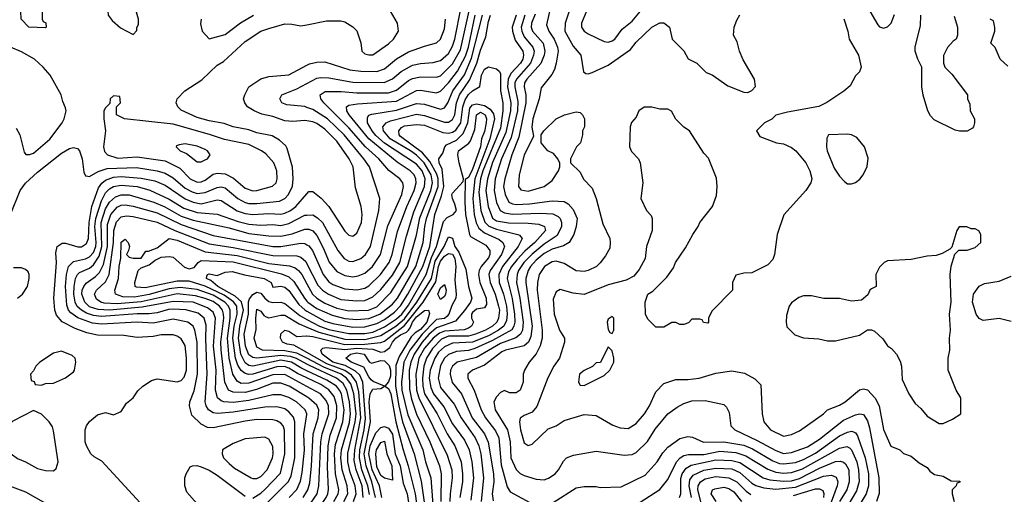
# Model space of a CAD drawing. Header units: inches. Extents: x 1793389 to 1900389, y 320802 to 470796.
# Tile 427 of 656: x 1848561 to 1853496, y 444147 to 446528. Entities that reach past the tile are written whole.
import ezdxf

# ---------------------------------------------------------------- set-up
doc = ezdxf.new("R2010")
doc.units = ezdxf.units.IN
doc.header["$MEASUREMENT"] = 0
doc.layers.add('B8444', color=7, linetype='Continuous')
doc.layers.add('B8454', color=7, linetype='Continuous')

msp = doc.modelspace()

# ---------------------------------------------------------------- linework, layer by layer
at = {"layer": 'B8444', "color": 2}
for points, elevation in [([(1849065.4, 446734.6), (1849050, 446728), (1849042, 446718), (1849018, 446670), (1849018, 446650), (1849001, 446590), (1849004.7, 446550), (1849023.5, 446523.5), (1849066.4, 446486.4), (1849130, 446454), (1849147.3, 446472.7), (1849147.3, 446487.3), (1849155.3, 446504.7), (1849155.3, 446530), (1849143.1, 446576.9), (1849140.4, 446640.4), (1849118, 446698), (1849100.4, 446720.4), (1849086, 446730)], 418), ([(1848690, 446486), (1848606, 446490), (1848568, 446530), (1848566, 446570), (1848570, 446594), (1848590, 446594), (1848610, 446612), (1848652, 446610), (1848674, 446590), (1848674, 446530), (1848678, 446518), (1848691.6, 446511.6), (1848694, 446490)], 414), ([(1849030, 446146), (1849014, 446130), (1849012.7, 446107.3), (1848990, 446086), (1848982, 446070), (1848982, 446030), (1848991.3, 445970), (1848980.7, 445890), (1848986, 445866), (1849001, 445850), (1849053.3, 445833.3), (1849150, 445840.3), (1849290, 445819.5), (1849363.4, 445783.4), (1849415.5, 445730), (1849450, 445712.2), (1849470, 445714), (1849490, 445723.1), (1849530, 445752.4), (1849550, 445757.6), (1849590, 445754.4), (1849632.7, 445732.7), (1849690, 445682.4), (1849730, 445668.7), (1849750, 445670.4), (1849827.6, 445692.4), (1849846, 445710), (1849851.5, 445728.5), (1849849.6, 445770), (1849834, 445810), (1849794.8, 445854.8), (1849772.7, 445870), (1849710, 445900.7), (1849586.7, 445926.7), (1849512.2, 445952.2), (1849330, 446003), (1849086, 446030), (1849046, 446050), (1849046, 446090), (1849066, 446110), (1849062, 446142)], 418), ([(1849390, 445904), (1849359.6, 445900.4), (1849346, 445894), (1849344.7, 445890), (1849364.7, 445870), (1849395.9, 445855.9), (1849450, 445814.8), (1849470, 445814.8), (1849490, 445824), (1849502, 445830), (1849515.3, 445850), (1849502, 445870), (1849490, 445876), (1849450, 445892.3)], 422), ([(1848770, 444864), (1848730, 444855.3), (1848662, 444810), (1848642, 444790), (1848630, 444766), (1848614, 444750), (1848618, 444718), (1848632.7, 444712.7), (1848638, 444698), (1848670, 444694), (1848690, 444702), (1848730, 444704.7), (1848790, 444731.3), (1848830, 444762), (1848835.3, 444770), (1848842, 444810), (1848838, 444830), (1848823.1, 444843.1)], 414), ([(1848630, 444568), (1848526.4, 444513.6), (1848485.4, 444474.6), (1848472, 444450), (1848472, 444410), (1848482, 444390), (1848518, 444350), (1848550, 444326.8), (1848590.5, 444310.5), (1848650, 444276), (1848690, 444266), (1848730, 444264.7), (1848743.1, 444276.9), (1848754, 444310), (1848730, 444466), (1848724.7, 444484.7), (1848708.7, 444510), (1848670, 444548)], 414), ([(1849790, 444432.7), (1849690, 444425.2), (1849630, 444401.2), (1849578, 444370), (1849576, 444350), (1849582.8, 444330), (1849610, 444300.7), (1849638, 444278), (1849721, 444230), (1849730, 444225.5), (1849750, 444226), (1849770, 444235.5), (1849800.7, 444270), (1849827, 444330), (1849831.5, 444350), (1849830, 444386), (1849810, 444424)], 410)]:
    msp.add_lwpolyline(points, close=True, dxfattribs=dict(at, elevation=elevation))
for points, elevation in [([(1849470.8, 446530), (1849467.1, 446507.1), (1849476, 446470), (1849510, 446431.3), (1849590, 446453.4), (1849668, 446512), (1849733.2, 446550)], 418), ([(1848514, 445550), (1848563.7, 445670), (1848590, 445706.8), (1848650, 445763), (1848770, 445858), (1848810, 445880.7), (1848830, 445886.8), (1848850, 445881), (1848861, 445870), (1848873.4, 445830), (1848882.5, 445762.5), (1848890, 445744.7), (1848902, 445742), (1848910, 445741), (1848953.9, 445766.1), (1848999.5, 445780.5), (1849145.4, 445785.4), (1849250, 445768.9), (1849290, 445758), (1849330, 445733.7), (1849390, 445683.1), (1849424.3, 445664.3), (1849450, 445656.5), (1849490, 445660.3), (1849550, 445685.7), (1849570, 445688.7), (1849590, 445683.7), (1849653.4, 445630), (1849690, 445610.3), (1849710, 445606), (1849750, 445606), (1849862.3, 445617.7), (1849889.7, 445630.3), (1849907.3, 445650), (1849927.9, 445692.1), (1849931.6, 445730), (1849927.5, 445787.5), (1849901.5, 445881.5), (1849894.5, 445894.5), (1849863.3, 445923.3), (1849825.4, 445945.4), (1849750, 445960.7), (1849710, 445975.6), (1849630, 445989.6), (1849586.2, 446006.2), (1849510, 446019.6), (1849450, 446037), (1849370, 446073.2), (1849353.2, 446090), (1849345.2, 446110), (1849349.5, 446130.5), (1849389, 446170), (1849473.4, 446226.6), (1849550, 446298.8), (1849581.5, 446318.5), (1849690, 446417.3), (1849770, 446470.6), (1849810, 446484), (1849890, 446506), (1849925.4, 446505.4), (1849970, 446496), (1850000, 446502.1)], 414), ([(1848543.4, 445983.4), (1848560.7, 445950), (1848583.5, 445863.5), (1848591.3, 445851.3), (1848610, 445851), (1848630, 445858.8), (1848711.4, 445928.6), (1848774, 446010), (1848784, 446030), (1848794, 446070), (1848790, 446086), (1848776.5, 446116.5), (1848769, 446150), (1848713.2, 446250), (1848679, 446290), (1848635.3, 446330), (1848570, 446366.6), (1848514, 446390)], 418), ([(1850000, 446019.9), (1849990, 446021.6), (1849930, 446016.9), (1849890, 446019.6), (1849830, 446041.6), (1849773.8, 446053.8), (1849735.3, 446070), (1849702, 446090), (1849688.7, 446110), (1849682, 446130), (1849688.7, 446150), (1849709.4, 446190.6), (1849770, 446231), (1849810, 446242.8), (1849910, 446250.8), (1850000, 446299.3)], 410), ([(1850000, 446087.9), (1849990, 446091.6), (1849900.1, 446100.1), (1849875.3, 446110), (1849864, 446130), (1849875.3, 446150), (1849950, 446180.5), (1850000, 446207.2)], 406), ([(1849164.9, 444104.9), (1848972.9, 444312.9), (1848934.6, 444334.6), (1848918, 444350), (1848895.3, 444390), (1848889, 444410), (1848889, 444470), (1848895.3, 444490), (1848910, 444512), (1848950, 444544.7), (1848990, 444558), (1849030, 444544.7), (1849070, 444562), (1849096.4, 444603.6), (1849129.1, 444630.9), (1849153.6, 444666.4), (1849178, 444690), (1849222, 444718), (1849250, 444726), (1849350, 444710.7), (1849370, 444717.3), (1849385.4, 444734.6), (1849396.9, 444770), (1849397.4, 444830), (1849390, 444894), (1849370, 444926), (1849350, 444940.9), (1849330, 444946.6), (1849270, 444947), (1849230, 444938.4), (1849150, 444932.7), (1849083.2, 444943.2), (1848950, 444945.6), (1848897.4, 444957.4), (1848838, 444978), (1848772.8, 445012.8), (1848744.7, 445044.7), (1848736.2, 445070), (1848731.6, 445130), (1848745.6, 445310), (1848742.5, 445357.5), (1848749.2, 445390), (1848772.9, 445407.1), (1848790, 445407.3), (1848851.5, 445388.5), (1848870, 445388.4), (1848895.5, 445404.5), (1848905.4, 445430), (1848908.7, 445510), (1848922.4, 445590), (1848955.8, 445684.2), (1848972.3, 445707.7), (1848990, 445723.1), (1849030, 445738), (1849070, 445740.7), (1849170, 445732.6), (1849238.4, 445718.4), (1849290, 445698), (1849389.4, 445629.4), (1849430, 445612.7), (1849470, 445604), (1849550, 445623.1), (1849570, 445620.4), (1849650, 445569), (1849690, 445555.2), (1849730, 445550.3), (1849810, 445555.6), (1849870, 445551.8), (1849890, 445557), (1849918, 445570), (1849945.1, 445590), (1850000, 445654.3)], 410), ([(1849730, 444128.2), (1849770, 444152.4), (1849789.8, 444170.2), (1849867.4, 444252.6), (1849889.8, 444350), (1849888, 444468), (1849880.7, 444490), (1849870, 444503.7), (1849850, 444516.2), (1849830, 444519.6), (1849750, 444521.3), (1849690, 444514), (1849530, 444479.6), (1849502.7, 444482.7), (1849470, 444498), (1849424.2, 444544.2), (1849411.8, 444590), (1849414, 444610), (1849434.8, 444665.2), (1849452.1, 444750), (1849449.7, 444910), (1849438.7, 444970), (1849429.4, 444990), (1849404, 445010), (1849330, 445025.1), (1849230, 445005.7), (1849150, 445010.9), (1848970, 445000.9), (1848926.1, 445006.1), (1848852.3, 445032.3), (1848816.3, 445056.3), (1848805.4, 445070), (1848796.4, 445096.4), (1848790.9, 445190), (1848795.6, 445250), (1848805.1, 445290), (1848830, 445314), (1848890, 445327.4), (1848910, 445337.4), (1848930, 445359.5), (1848941.6, 445390), (1848943.4, 445410), (1848937.7, 445490), (1848942, 445530), (1848970, 445619.3), (1848990, 445659.5), (1849010, 445679.5), (1849030, 445690.2), (1849070, 445696.9), (1849150, 445690.2), (1849212.2, 445672.2), (1849310, 445627.6), (1849382.8, 445582.8), (1849450, 445560.2), (1849550, 445552.2), (1849655.8, 445515.8), (1849710, 445502.7), (1849770, 445496.9), (1849830, 445500.3), (1849870, 445495.6), (1849910, 445504.6), (1849990, 445546.7), (1850000, 445547.1)], 406), ([(1849787.6, 444090), (1849908.7, 444211.3), (1849920.9, 444239.1), (1849939.2, 444330), (1849939.7, 444510), (1849933.1, 444533.1), (1849910, 444560.7), (1849890, 444575.1), (1849850, 444585.4), (1849790, 444584), (1849630, 444559.1), (1849551.5, 444551.5), (1849530, 444555.6), (1849507.3, 444570), (1849495.1, 444590), (1849489.7, 444610), (1849501, 444750), (1849492.9, 444927.1), (1849494.5, 444994.5), (1849486, 445030), (1849456, 445056), (1849392.6, 445072.6), (1849330, 445075.1), (1849306.8, 445073.2), (1849250, 445056.4), (1849210, 445051.9), (1849150, 445052.3), (1848970, 445038.5), (1848930, 445043.5), (1848895.7, 445055.7), (1848869.9, 445069.9), (1848849.1, 445089.1), (1848838.7, 445110), (1848831.7, 445150), (1848832.9, 445190), (1848841, 445230), (1848849.8, 445250.2), (1848860.9, 445259.1), (1848910, 445281.1), (1848930, 445298), (1848959.3, 445340.7), (1848972.6, 445390), (1848968.4, 445510), (1848990, 445578.4), (1849010, 445612.2), (1849040.3, 445639.7), (1849070, 445649), (1849110, 445649), (1849232.7, 445612.7), (1849288.5, 445588.5), (1849370, 445542.8), (1849430, 445521.3), (1849610, 445483.2), (1849710, 445454.9), (1849810, 445443.1), (1849870, 445442.3), (1849926.4, 445453.6), (1849990, 445477), (1850000, 445477.3)], 402), ([(1850000, 444551.2), (1849990.9, 444570.9), (1849947.3, 444610), (1849910, 444632.6), (1849870, 444646.3), (1849830, 444646.3), (1849710, 444618.2), (1849630, 444607.4), (1849584, 444610), (1849570, 444615.1), (1849551.8, 444630), (1849542.3, 444670), (1849544.8, 444770), (1849531.7, 444890), (1849542.3, 445030), (1849530, 445060.7), (1849502.3, 445082.3), (1849430, 445109.8), (1849330, 445114.2), (1849174.9, 445085.1), (1849010, 445070.6), (1848953.8, 445073.8), (1848910, 445087.7), (1848887.1, 445110), (1848872.3, 445150), (1848874, 445170), (1848881.3, 445190), (1848894.1, 445205.9), (1848940, 445240), (1848959.8, 445260.2), (1848980, 445300), (1849000.2, 445390), (1849000.4, 445499.6), (1849017.6, 445550), (1849050, 445587.4), (1849070, 445596.9), (1849090, 445599), (1849130, 445592.9), (1849250, 445558.5), (1849370, 445500.2), (1849530, 445445.5), (1849830, 445390.2), (1849870, 445390.3), (1849970, 445407), (1849990, 445404.4), (1850000, 445398.7)], 398), ([(1850000, 444635.8), (1849912, 444690), (1849870, 444704.8), (1849830, 444704.4), (1849746.9, 444673.1), (1849690, 444657.2), (1849630, 444659.7), (1849607, 444670), (1849588.8, 444708.8), (1849570.7, 444870.7), (1849568.9, 444910), (1849584.4, 445030), (1849582.5, 445050), (1849576.8, 445070), (1849562.3, 445090), (1849530, 445113.3), (1849490, 445129.8), (1849442.4, 445142.4), (1849350, 445151.6), (1849170, 445112.6), (1849050, 445102.4), (1848984.8, 445104.8), (1848966.6, 445110), (1848945.5, 445125.5), (1848935.6, 445150), (1848945.1, 445170), (1848990, 445212.4), (1849009.8, 445250.2), (1849030.7, 445410), (1849031.9, 445470), (1849045.8, 445514.2), (1849070, 445538.7), (1849095.6, 445544.4), (1849130, 445540.9), (1849250, 445511.3), (1849338, 445470), (1849510, 445403.2), (1849630, 445384.7), (1849830, 445343.9), (1849950, 445343.7), (1849970, 445336.4), (1849994.2, 445314.2), (1850000, 445303)], 394), ([(1850000, 444687.1), (1849890, 444747.4), (1849830, 444745.8), (1849710, 444703.5), (1849670, 444703.1), (1849650, 444713.6), (1849628.9, 444748.9), (1849609.8, 444830), (1849601.6, 444930), (1849615.8, 445030), (1849615.5, 445070), (1849607.6, 445090), (1849588.6, 445110), (1849530, 445146), (1849450, 445173.8), (1849364.4, 445184.4), (1849310, 445177.3), (1849210, 445148.5), (1849136, 445136), (1849078.2, 445138.2), (1849041.2, 445150), (1849037, 445170), (1849055.8, 445230), (1849058.9, 445290), (1849068.1, 445331.9), (1849070, 445411.3), (1849090, 445427.3), (1849104.9, 445410), (1849110.8, 445390), (1849106.8, 445370), (1849096, 445350), (1849110, 445336), (1849130, 445330.7), (1849170, 445331.3), (1849193.2, 445366.8), (1849206.8, 445366.8), (1849250, 445383.7), (1849310, 445430.3), (1849350, 445422.3), (1849490, 445363.2), (1849650, 445345.2), (1849810, 445305.2), (1849912.4, 445292.4), (1849942, 445282), (1849957.6, 445270), (1849974.3, 445250), (1850000, 445202.9)], 390), ([(1850000, 444730.5), (1849953, 444753), (1849910, 444780.3), (1849887.3, 444787.3), (1849850, 444786.3), (1849730, 444748.8), (1849710, 444747.6), (1849690, 444752.3), (1849670, 444768), (1849654.1, 444794.1), (1849641.8, 444830), (1849628.5, 444930), (1849636.1, 444990), (1849650.6, 445050), (1849648.9, 445090), (1849631.8, 445111.8), (1849585, 445145), (1849491, 445191), (1849410, 445216.1), (1849350, 445216.2), (1849190, 445181.7), (1849145.8, 445185.8), (1849139, 445190), (1849137.2, 445210), (1849154, 445270), (1849170, 445282), (1849210, 445298), (1849239, 445321), (1849270, 445335.6), (1849310, 445340.2), (1849330, 445336.5), (1849386.4, 445286.4), (1849410, 445278.5), (1849435, 445285), (1849454.5, 445310), (1849470, 445320.3), (1849630, 445313), (1849872.8, 445252.8), (1849910, 445237.4), (1849934.6, 445214.6), (1849987.6, 445130), (1850000, 445116)], 386), ([(1848550, 445131.3), (1848575.3, 445150), (1848599, 445190), (1848608.7, 445230), (1848608.7, 445250), (1848603.1, 445263.1), (1848590, 445275.3), (1848570, 445282), (1848530, 445282)], 414), ([(1850000, 444766.7), (1849970, 444780.7), (1849922.4, 444810), (1849870, 444819.2), (1849730, 444789.8), (1849710, 444792.3), (1849690, 444806.9), (1849669.3, 444849.3), (1849657, 444930), (1849663.7, 444990), (1849681.9, 445070), (1849671.8, 445111.8), (1849640.8, 445140.8), (1849553, 445190), (1849518.8, 445218.8), (1849497.2, 445230), (1849499, 445241), (1849502, 445250), (1849510, 445253), (1849550, 445244.4), (1849590, 445261.3), (1849624.9, 445264.9), (1849688, 445248), (1849786.8, 445230), (1849820.7, 445210), (1849830, 445186), (1849869.5, 445190.5), (1849890, 445186.4), (1849910, 445168.4), (1849959.3, 445099.3), (1849990, 445071.4), (1850000, 445065.8)], 382), ([(1850000, 444799.9), (1849948.3, 444828.3), (1849918.2, 444838.2), (1849870, 444843.6), (1849750, 444828.9), (1849730, 444833.1), (1849710, 444846.9), (1849692.5, 444890), (1849686.1, 444950), (1849707.1, 445050), (1849708.1, 445111.9), (1849712.7, 445127.3), (1849730, 445148.4), (1849750, 445160.7), (1849770, 445156.3), (1849790.2, 445130.2), (1849810, 445114), (1849830, 445108.4), (1849870, 445110.4), (1849890, 445103.1), (1849964, 445044), (1850000, 445024.4)], 378), ([(1850000, 444829.2), (1849950, 444855.4), (1849890, 444866.4), (1849778, 444870), (1849750, 444885.2), (1849735.3, 444930), (1849746.6, 444973.4), (1849744, 445030), (1849750, 445076), (1849770, 445066), (1849784.4, 445044.4), (1849796.7, 445036.7), (1849810, 445032.7), (1849870, 445045.7), (1849890, 445044.9), (1849962, 445002), (1850000, 444985.9)], 374), ([(1850000, 444857.7), (1849934.6, 444894.6), (1849900.6, 444900.6), (1849878, 444910), (1849867.3, 444930), (1849870, 444951.3), (1849890, 444970.6), (1849910, 444965.5), (1849950, 444938.4), (1849998.3, 444941.7), (1850000, 444941.5)], 370), ([(1849911.8, 444130), (1849950, 444170.6), (1849967.6, 444212.4), (1849976.2, 444256.2), (1849987.5, 444367.5), (1849985.3, 444450), (1850000, 444546.4)], 398), ([(1849450, 444099), (1849398, 444158), (1849389, 444190), (1849388.7, 444230), (1849395.3, 444250), (1849415.3, 444284.7), (1849426, 444290), (1849449.2, 444290.8), (1849470, 444284), (1849510, 444267.3), (1849550, 444243), (1849690, 444137.3)], 406), ([(1848470, 444204.7), (1848590, 444158.8), (1848690, 444102.8)], 410), ([(1849982, 444130), (1850000, 444160.3)], 394)]:
    msp.add_lwpolyline(points, dxfattribs=dict(at, elevation=elevation))
at = {"layer": 'B8454', "color": 2}
for points, elevation in [([(1850000, 445477.3), (1850010, 445477.6), (1850030, 445468.2), (1850050, 445445.5), (1850082.4, 445382.4), (1850111.4, 445311.4), (1850150, 445264.4), (1850190, 445244.9), (1850230, 445237), (1850258, 445242), (1850290, 445256.4), (1850329.8, 445290.2), (1850369.7, 445350), (1850406.3, 445493.7), (1850476.9, 445650), (1850484.2, 445690), (1850480.7, 445710), (1850466.6, 445730), (1850410.9, 445770.9), (1850360.5, 445830), (1850294, 445890), (1850210, 445985.4), (1850084.5, 446110), (1850069.4, 446130), (1850066, 446150), (1850092.1, 446167.9), (1850172.7, 446167.3), (1850250, 446160.9), (1850410, 446160.9), (1850450, 446173.4), (1850510, 446222), (1850530, 446231.8), (1850570, 446240.3), (1850650, 446238.4), (1850670, 446246.4), (1850730, 446305.3), (1850770, 446375.5), (1850829.7, 446649.7)], 402), ([(1850000, 446207.2), (1850050, 446234), (1850070, 446237.6), (1850110, 446235.3), (1850230, 446214.3), (1850387.1, 446212.9), (1850429.8, 446230.2), (1850472.1, 446267.9), (1850530, 446299.5), (1850570, 446308.5), (1850632.8, 446312.8), (1850670, 446323.1), (1850710, 446358), (1850730, 446394), (1850741.7, 446430), (1850773.3, 446590)], 406), ([(1850000, 446502.1), (1850098, 446522), (1850170, 446521), (1850190, 446516), (1850230.9, 446490.9), (1850250.9, 446470.9), (1850270.9, 446410.9), (1850276, 446370), (1850290, 446356), (1850310, 446351), (1850330, 446351), (1850410, 446406.8), (1850434, 446430), (1850459, 446470), (1850454, 446510), (1850419, 446570)], 414), ([(1851221.6, 446590), (1851202, 446502), (1851212.7, 446470), (1851240.3, 446430), (1851256.5, 446390), (1851259.5, 446370), (1851250.5, 446309.5), (1851242, 446278), (1851228.2, 446251.8), (1851174.4, 446185.6), (1851163.8, 446130), (1851133.4, 446030), (1851128.5, 445988.5), (1851136.9, 445943.1), (1851090, 445848), (1851063.8, 445750), (1851060.7, 445690), (1851073.4, 445673.4), (1851110, 445668.2), (1851190, 445690.7), (1851230, 445721), (1851262, 445770), (1851268.7, 445790), (1851268.4, 445808.4), (1851258, 445830), (1851236.5, 445856.5), (1851208.7, 445870), (1851175.3, 445910), (1851175.3, 445950), (1851188.7, 445970), (1851250, 446030.8), (1851291.1, 446051.1), (1851350, 446064.7), (1851370, 446062), (1851382, 446050), (1851392, 446030), (1851392, 445990), (1851382, 445970), (1851382, 445950), (1851371.3, 445910), (1851352, 445890), (1851322, 445830), (1851322, 445810), (1851370, 445762), (1851387.5, 445727.5), (1851430, 445682), (1851450.5, 445630.5), (1851483.8, 445503.8), (1851518.8, 445430), (1851521, 445410), (1851518, 445382), (1851496.8, 445343.2), (1851470, 445308.7), (1851451.3, 445290), (1851410.4, 445269.6), (1851390, 445263.7), (1851350, 445267), (1851290, 445304.5), (1851250, 445315.6), (1851230, 445313.3), (1851190.7, 445290), (1851164.9, 445250), (1851155.8, 445210), (1851155.3, 445170), (1851180.3, 444970), (1851178.7, 444930), (1851168.9, 444891.1), (1851148.9, 444851.1), (1851114.8, 444810), (1851090.8, 444770), (1851084.7, 444750), (1851084.7, 444710), (1851070, 444668.7), (1851050, 444655.3), (1851016.4, 444656.4), (1850990, 444668), (1850970, 444658), (1850950, 444635.3), (1850937.3, 444610), (1850943.8, 444570), (1851006, 444470), (1851018.9, 444410), (1851022, 444330), (1851050, 444270.8), (1851070, 444250.8), (1851090, 444240.7), (1851150, 444222.8), (1851190, 444218.8), (1851212.1, 444227.9), (1851244, 444250), (1851261.2, 444270), (1851286.3, 444313.7), (1851302, 444330), (1851336.5, 444343.5), (1851450, 444362.8), (1851590, 444344), (1851630, 444347.3), (1851650, 444357.3), (1851707.9, 444412.1), (1851746.7, 444473.3), (1851810, 444551), (1851855.5, 444584.5), (1851890, 444602.8), (1851930, 444616.3), (1851996.8, 444616.8), (1852090, 444598), (1852103.5, 444583.5), (1852116.8, 444556.8), (1852126, 444490), (1852144.7, 444470), (1852257, 444417), (1852350, 444366), (1852390, 444352), (1852430, 444357), (1852510, 444385.3), (1852570, 444422.6), (1852690, 444519.5), (1852750, 444546), (1852770, 444550.5), (1852790, 444547.3), (1852810, 444516), (1852820.7, 444480.7), (1852867.4, 444230), (1852868.7, 444151.3), (1852854.8, 444110)], 402), ([(1851321.6, 446590), (1851294, 446510), (1851292.4, 446470), (1851335.1, 446395.1), (1851373.4, 446350), (1851386.8, 446266.8), (1851398, 446258), (1851410, 446256), (1851430, 446262.8), (1851510, 446299.1), (1851622.4, 446377.6), (1851650, 446414.8), (1851730, 446490.8), (1851770, 446511), (1851790, 446511.3), (1851818, 446490), (1851832, 446430), (1851890, 446372), (1851911.6, 446331.6), (1851954, 446310), (1852002, 446262), (1852030.9, 446250.9), (1852110, 446196), (1852190, 446164.7), (1852210, 446162), (1852230, 446172), (1852248.4, 446191.6), (1852244, 446230), (1852186.8, 446326.8), (1852169, 446370), (1852156.5, 446416.5), (1852138, 446450), (1852142, 446490), (1852154.6, 446525.4), (1852170, 446552)], 406), ([(1851402, 446570), (1851376.3, 446510), (1851377.3, 446490), (1851390.5, 446470.5), (1851410, 446457.3), (1851490, 446418.8), (1851510, 446414.8), (1851530, 446420.7), (1851544, 446430), (1851580.7, 446479.3), (1851630, 446520.7), (1851672.7, 446570)], 410), ([(1852810.8, 446590), (1852861.4, 446501.4), (1852870, 446491.3), (1852890, 446484.7), (1852910, 446491.3), (1852928.7, 446510), (1852946.3, 446553.7)], 410), ([(1850000, 445202.9), (1850028.9, 445150), (1850050.4, 445130), (1850090, 445105.5), (1850150, 445081.3), (1850210, 445066.9), (1850308.7, 445071.3), (1850350, 445087.6), (1850421.4, 445158.6), (1850505.1, 445290), (1850550, 445446.8), (1850566.4, 445533.6), (1850621.5, 445670), (1850630.6, 445710), (1850623.4, 445750), (1850587.9, 445810), (1850550, 445847.8), (1850519.1, 445870), (1850417.4, 445930), (1850384.7, 445970), (1850381.6, 445990), (1850398, 446010), (1850419.8, 446020.2), (1850550, 446054), (1850590, 446047.7), (1850690, 446013.4), (1850710, 446013.7), (1850730, 446026.4), (1850741, 446050), (1850750.7, 446110), (1850764.8, 446150), (1850815.8, 446224.2), (1850851.3, 446308.7), (1850870, 446374), (1850897.7, 446442.3), (1850910, 446518), (1850920.4, 446550)], 390), ([(1850000, 445398.7), (1850010, 445393), (1850029.1, 445369.1), (1850081.1, 445250), (1850110, 445212.4), (1850130, 445198.7), (1850190, 445177), (1850250, 445171.8), (1850290, 445180.3), (1850310, 445192.2), (1850369.6, 445250), (1850412.4, 445310), (1850427.1, 445350), (1850454.7, 445465.3), (1850501.5, 445590), (1850538.5, 445670), (1850548.4, 445710), (1850546.9, 445730), (1850537.4, 445750), (1850518.4, 445770), (1850452.6, 445812.6), (1850309.9, 445929.9), (1850211.6, 446050), (1850200.7, 446070), (1850199.3, 446090), (1850210, 446098), (1850254.2, 446105.9), (1850450, 446119), (1850550, 446172), (1850570, 446173.7), (1850650, 446160.4), (1850670, 446168.4), (1850710, 446210.4), (1850754.8, 446270), (1850794.8, 446345.2), (1850809.8, 446390), (1850843.5, 446550)], 398), ([(1850000, 445303), (1850055.5, 445195.5), (1850078.4, 445170), (1850108, 445150), (1850170, 445124), (1850250, 445116.9), (1850290, 445119.6), (1850330, 445137), (1850370, 445174), (1850430, 445246.7), (1850465.7, 445310), (1850499, 445441), (1850536.9, 445563.1), (1850589.8, 445690), (1850592.9, 445730), (1850578.2, 445770), (1850550, 445803.5), (1850388.7, 445908.7), (1850346.6, 445946.6), (1850327.3, 445970), (1850304.7, 446010), (1850303.3, 446036.7), (1850311.5, 446048.5), (1850326, 446054), (1850450, 446073.6), (1850550, 446107.4), (1850590, 446104.6), (1850670, 446079.5), (1850690, 446085.5), (1850706.3, 446110), (1850732.1, 446170), (1850790, 446250.4), (1850826, 446334), (1850879.8, 446550)], 394), ([(1850000, 446299.3), (1850013.4, 446306.6), (1850050, 446314.9), (1850090, 446315.5), (1850216.2, 446276.2), (1850270, 446268.9), (1850350, 446267.2), (1850390, 446280.4), (1850450, 446330.4), (1850510, 446366.4), (1850590, 446395.5), (1850650, 446410.8), (1850669.5, 446430.5), (1850690, 446482), (1850694.5, 446530)], 410), ([(1851048.8, 446550), (1851028.4, 446490), (1851030.3, 446470), (1851044.8, 446424.8), (1851082, 446370), (1851086, 446350), (1851082.3, 446330), (1851071.6, 446310), (1851022.8, 446257.2), (1851008.4, 446230), (1851006.2, 446190), (1851022, 446110), (1851020.6, 446070), (1850997.6, 445962.4), (1850930, 445811.6), (1850904.7, 445730), (1850897.8, 445670), (1850908.2, 445590), (1850930, 445532.7), (1850950, 445519), (1851010, 445507.9), (1851110, 445507.4), (1851162, 445502), (1851190.8, 445490), (1851195.5, 445470), (1851142, 445410), (1851092.9, 445367.1), (1851054.7, 445325.3), (1851025.2, 445290), (1851010, 445262.7), (1851004.7, 445230), (1851029.4, 445129.4), (1851041.6, 445050), (1851041.8, 445010), (1851038, 444990), (1851027.8, 444972.2), (1850930, 444917.7), (1850842.6, 444877.4), (1850810, 444868.7), (1850750, 444862.7), (1850710, 444848), (1850690, 444829.6), (1850670, 444792.3), (1850658.3, 444730), (1850670, 444683), (1850738.2, 444598.2), (1850773.1, 444530), (1850843.1, 444430), (1850862.3, 444390), (1850871.4, 444350), (1850884.9, 444230), (1850874.3, 444110)], 390), ([(1851092.4, 446550), (1851074.7, 446490), (1851076.9, 446470), (1851090, 446441.3), (1851132, 446390), (1851138.9, 446370), (1851136.9, 446350), (1851120.8, 446310), (1851050.3, 446230), (1851041.8, 446210), (1851041.8, 446190), (1851056.8, 446116.8), (1851055.2, 446070), (1851023.9, 445936.1), (1850975.5, 445830), (1850944.7, 445730), (1850939.1, 445670), (1850950.2, 445610.2), (1850968.7, 445570), (1850990, 445558.3), (1851031.4, 445551.4), (1851170, 445557.7), (1851232.9, 445552.9), (1851260.3, 445540.3), (1851270.4, 445530), (1851277, 445510), (1851276.5, 445490), (1851254.3, 445445.7), (1851190, 445402), (1851128.9, 445351.1), (1851088, 445310), (1851061.5, 445270), (1851054.9, 445250), (1851051.3, 445210), (1851068.2, 445130), (1851083.6, 445010), (1851080.2, 444970), (1851070.3, 444950), (1851047.6, 444932.4), (1850970, 444903.8), (1850850, 444833.7), (1850754, 444810), (1850730.4, 444790), (1850719.5, 444770), (1850717.6, 444750), (1850727.8, 444707.8), (1850775.8, 444650), (1850828.9, 444530), (1850890.3, 444450), (1850909.2, 444409.2), (1850935.2, 444250), (1850937.4, 444210), (1850928.9, 444150), (1850933.5, 444113.5)], 394), ([(1851144.5, 446555.5), (1851126.5, 446510), (1851124.6, 446490), (1851130.4, 446470), (1851185.3, 446410), (1851193.4, 446370), (1851190.2, 446349.8), (1851173, 446307), (1851103.1, 446230), (1851091.8, 446210), (1851088.9, 446190), (1851096.9, 446150), (1851098, 446110), (1851062.5, 445937.5), (1851026.7, 445850), (1850991.7, 445730), (1850986.5, 445690), (1850993.4, 445650), (1851013, 445613), (1851030, 445603.7), (1851050, 445600.3), (1851116.6, 445603.4), (1851230, 445619.5), (1851290, 445614.9), (1851310, 445604), (1851334.7, 445574.7), (1851354.9, 445530), (1851350.5, 445490), (1851338, 445450), (1851314.8, 445410), (1851287.1, 445392.9), (1851230, 445376.9), (1851190, 445354.8), (1851150, 445322), (1851120.9, 445290), (1851109, 445270), (1851097.7, 445230), (1851098.3, 445210), (1851130.2, 444990), (1851122.2, 444937.8), (1851110.2, 444909.8), (1851089, 444891), (1850996, 444870), (1850978, 444862), (1850890, 444794.7), (1850830.4, 444769.6), (1850807.7, 444750), (1850807.7, 444730), (1850838.4, 444670), (1850873.4, 444570), (1850895.3, 444530), (1850945.9, 444465.9), (1850963.1, 444430), (1850974.5, 444294.5), (1851003.9, 444183.9), (1851019.3, 444159.3), (1851135.9, 444095.9)], 398), ([(1852691, 446531), (1852711.3, 446470), (1852718, 446430), (1852764.7, 446350), (1852778, 446290), (1852770, 446266), (1852750, 446246), (1852723.6, 446196.4), (1852690.9, 446169.1), (1852607.1, 446112.9), (1852567.1, 446092.9), (1852410, 446064), (1852351.1, 446048.9), (1852330, 446028), (1852294, 446010), (1852254, 445970), (1852270, 445942), (1852354, 445910), (1852390, 445904.7), (1852430, 445886), (1852450.5, 445870.5), (1852501, 445810), (1852521, 445770), (1852530.6, 445730.6), (1852526, 445710), (1852501, 445670), (1852390.6, 445549.4), (1852358, 445450), (1852344.7, 445350), (1852335.3, 445324.7), (1852310, 445298), (1852230, 445258), (1852190, 445255.3), (1852150, 445246), (1852134, 445210), (1852134, 445170), (1852030, 445066), (1852014, 445030), (1852014, 445010), (1852010, 445006), (1851988.4, 445008.4), (1851982, 445022), (1851970, 445026), (1851930, 445026), (1851912.7, 445007.3), (1851890, 444998), (1851870, 444998), (1851850, 445008), (1851830, 445008), (1851790, 444986), (1851750, 444986), (1851710, 445026), (1851698, 445050), (1851695.3, 445110), (1851709, 445151), (1851734.6, 445165.4), (1851804.7, 445235.3), (1851838, 445282), (1851848.7, 445310), (1851897.5, 445382.5), (1851934, 445450), (1851962, 445490), (1851969.3, 445510.7), (1852034, 445590), (1852053.6, 445646.4), (1852057.2, 445690), (1852052.7, 445732.7), (1852013.6, 445833.6), (1851990, 445858), (1851918, 445970), (1851890, 445988.7), (1851849.3, 446029.3), (1851828.4, 446068.4), (1851810, 446078), (1851770, 446078), (1851730, 446088.7), (1851690, 446088.7), (1851664.7, 446070), (1851650, 446038), (1851627.7, 446012.3), (1851621, 445990), (1851618, 445890), (1851626.8, 445866.8), (1851662, 445830), (1851671.3, 445810), (1851684.7, 445710), (1851674, 445630), (1851702, 445570), (1851725.4, 445545.4), (1851731.3, 445530), (1851731, 445470), (1851702.8, 445390), (1851696, 445330), (1851665.4, 445274.6), (1851638.8, 445241.2), (1851599.8, 445220.2), (1851510, 445198), (1851390, 445149.2), (1851335.5, 445155.5), (1851270, 445174), (1851250, 445162), (1851234.4, 445125.6), (1851239.1, 445050), (1851266, 444970), (1851292, 444930), (1851292, 444910), (1851266.8, 444830), (1851237.3, 444790), (1851208.6, 444731.4), (1851153.2, 444586.8), (1851130, 444559), (1851090, 444542.7), (1851070, 444528), (1851065.5, 444510), (1851070.5, 444470), (1851090, 444404.7), (1851110, 444391), (1851130, 444398.8), (1851210, 444476), (1851250, 444491), (1851290, 444517.3), (1851390, 444547.3), (1851450, 444542.8), (1851533.2, 444493.2), (1851570, 444480.7), (1851610, 444477.3), (1851650, 444502.8), (1851692.7, 444550), (1851718, 444590), (1851750, 444661), (1851790, 444702.8), (1851850, 444722.8), (1851910, 444722), (1851966, 444730), (1852050, 444754.8), (1852130, 444766), (1852194.4, 444754.4), (1852245.4, 444725.4), (1852276, 444696), (1852282.8, 444550), (1852290.9, 444510.9), (1852324.7, 444470), (1852390, 444438.8), (1852430, 444446.8), (1852470, 444466), (1852590, 444551.3), (1852609.3, 444570.7), (1852670, 444594), (1852699, 444610), (1852770, 444671.3), (1852790, 444676), (1852810.6, 444670.6), (1852848.5, 444628.5), (1852868, 444590), (1852890, 444472), (1852927.9, 444387.9), (1852972, 444370), (1852991.1, 444351.1), (1853030, 444338), (1853070, 444304.7), (1853110, 444282), (1853123.5, 444263.5), (1853146.4, 444246.4), (1853190, 444238), (1853230, 444214), (1853272.7, 444212.7), (1853272.7, 444207.3), (1853258, 444202), (1853254, 444190), (1853234, 444170), (1853234, 444150), (1853244.7, 444110)], 406), ([(1853244.7, 446544.7), (1853262, 446490), (1853262, 446450), (1853254, 446430), (1853239.6, 446420.4), (1853211.6, 446388.4), (1853191.6, 446348.4), (1853191.3, 446310), (1853198, 446290), (1853233.7, 446253.7), (1853311.3, 446150), (1853312, 446130), (1853323.6, 446103.6), (1853324.7, 446070), (1853346, 446030), (1853346.8, 446010), (1853341, 445990), (1853336.8, 445983.2), (1853310, 445969), (1853271.1, 445968.9), (1853250, 445974), (1853144.8, 446024.8), (1853125.4, 446045.4), (1853113.2, 446070), (1853089.5, 446149.5), (1853082.7, 446190), (1853082, 446290), (1853062, 446330), (1853049, 446370), (1853049.1, 446390.9), (1853076.4, 446496.4), (1853078, 446550)], 406), ([(1853514.2, 446294.2), (1853475.3, 446330), (1853450, 446388), (1853428, 446410), (1853448.7, 446470), (1853448.4, 446488.4), (1853442, 446522), (1853426, 446530)], 406), ([(1850000, 445116), (1850005.3, 445110), (1850050, 445079.1), (1850126.2, 445046.2), (1850190, 445028.4), (1850250, 445023.5), (1850310, 445028.2), (1850366, 445050), (1850430, 445100.9), (1850454.5, 445130), (1850546.8, 445290), (1850582.8, 445410), (1850590.7, 445490), (1850599.4, 445530), (1850657.7, 445690), (1850657.6, 445730), (1850651.9, 445751.9), (1850616.1, 445816.1), (1850580.5, 445860.5), (1850470, 445942.4), (1850462.4, 445950), (1850460.7, 445970), (1850474, 445986), (1850490, 445994.3), (1850550, 446002.6), (1850590, 445999), (1850681.3, 445961.3), (1850710, 445958.5), (1850730, 445962.7), (1850746.6, 445973.4), (1850771.6, 446010), (1850782.3, 446090), (1850793.8, 446126.2), (1850810, 446152), (1850830, 446170.4), (1850866.8, 446193.2), (1850875.6, 446250), (1850890, 446279.1), (1850910, 446290.6), (1850950, 446280.5), (1850964, 446270), (1850970, 446258), (1850971.2, 446171.2), (1850981.7, 446110), (1850981.7, 446070), (1850970, 445983.7), (1850882.5, 445770), (1850870.2, 445730), (1850862.7, 445662.7), (1850871.3, 445570), (1850891.8, 445511.8), (1850911.7, 445491.7), (1850950, 445476.9), (1851058, 445450), (1851066.4, 445446.4), (1851079.1, 445430), (1851059.5, 445390), (1850980.2, 445290), (1850962, 445250), (1850963.6, 445210), (1850986, 445150), (1851000.7, 445090), (1851004.5, 445050), (1851001.4, 445018.6), (1850987.4, 444990), (1850961.1, 444970), (1850910, 444942.3), (1850830, 444910.7), (1850730, 444904.2), (1850690, 444887.3), (1850660.6, 444859.4), (1850640.7, 444830), (1850618.6, 444770), (1850613.2, 444730), (1850621.8, 444681.8), (1850635.2, 444650), (1850685.9, 444585.9), (1850730, 444500.5), (1850790, 444418), (1850813.1, 444370), (1850826.5, 444310), (1850834.9, 444230), (1850822.5, 444117.5)], 386), ([(1850000, 445065.8), (1850090, 445015.8), (1850130, 445003.2), (1850230, 444985.6), (1850290, 444986.7), (1850350, 445002.9), (1850390, 445023.5), (1850439.1, 445060.9), (1850470, 445091.7), (1850507, 445150), (1850581.5, 445290), (1850615.7, 445390), (1850641.8, 445550), (1850675.2, 445644.8), (1850686.3, 445690), (1850677.8, 445777.8), (1850663, 445810), (1850662, 445830), (1850681.5, 445858.6), (1850691.6, 445890), (1850700.1, 445899.9), (1850750, 445924), (1850783, 445957), (1850806.5, 446010), (1850816.4, 446083.6), (1850830, 446100.9), (1850850, 446106.2), (1850890, 446097.5), (1850919.4, 446079.4), (1850935.1, 446055.1), (1850940.6, 446030), (1850917.1, 445930), (1850841.6, 445730), (1850831.8, 445630), (1850838.4, 445550), (1850848.6, 445508.6), (1850861.9, 445481.8), (1850890, 445458.5), (1850964.7, 445424.7), (1850983, 445410), (1850990.3, 445390.3), (1850975.6, 445350), (1850919.6, 445270), (1850912.7, 445250), (1850918.5, 445210), (1850943.2, 445150), (1850961.2, 445090), (1850964.9, 445070), (1850961.3, 445030), (1850951.5, 445010), (1850930.1, 444989.9), (1850895.8, 444970), (1850845.5, 444950), (1850810, 444940.2), (1850710, 444939.4), (1850675.7, 444924.3), (1850630, 444877.7), (1850600.2, 444830), (1850585.8, 444790), (1850579, 444730), (1850580.6, 444690), (1850590.2, 444650), (1850653.1, 444550), (1850703.6, 444450), (1850741.1, 444390), (1850772.9, 444310), (1850780.9, 444250), (1850780.9, 444210), (1850767.6, 444130)], 382), ([(1850000, 445547.1), (1850030, 445548.2), (1850054.1, 445534.1), (1850078.4, 445510), (1850154.9, 445370), (1850187.3, 445330), (1850210, 445317.1), (1850230, 445314.4), (1850271, 445329), (1850294, 445350), (1850318.7, 445390), (1850361.6, 445570), (1850365.2, 445630), (1850313.6, 445790), (1850286, 445830), (1850186.9, 445950), (1850104.2, 446030), (1850030, 446076.9), (1850000, 446087.9)], 406), ([(1850000, 445024.4), (1850063.1, 444990), (1850110, 444973.4), (1850210, 444952.8), (1850290, 444952.7), (1850330, 444960.6), (1850390, 444986.7), (1850450, 445027.5), (1850475.5, 445050), (1850510, 445095.6), (1850598, 445250), (1850625, 445335), (1850649.8, 445390), (1850685.4, 445514.6), (1850703.9, 445536.1), (1850733.2, 445550), (1850749.4, 445570), (1850742.5, 445602.5), (1850729.4, 445630), (1850727.3, 445650), (1850730, 445658), (1850784, 445716), (1850786, 445730), (1850762.8, 445810), (1850757.6, 445850), (1850760.5, 445870), (1850812.3, 445907.7), (1850820.5, 445919.5), (1850842.6, 445977.4), (1850849.8, 446050), (1850870, 446063.1), (1850894.6, 446050), (1850901.1, 446030), (1850899.6, 446010), (1850890, 445966), (1850874.6, 445930), (1850870, 445889.3), (1850830, 445777), (1850810, 445736.2), (1850793.7, 445726.3), (1850791.5, 445611.5), (1850794.6, 445550), (1850815.5, 445450), (1850820.7, 445440.7), (1850896.5, 445396.5), (1850916.4, 445370), (1850917, 445350), (1850910, 445333.2), (1850873.7, 445290), (1850863.7, 445270), (1850860.3, 445250), (1850867.2, 445210), (1850898.9, 445130), (1850901.1, 445098.9), (1850890, 445082.7), (1850850, 445075.8), (1850830, 445059.5), (1850824.9, 445050), (1850825.3, 445030), (1850834.8, 445010), (1850825.5, 444990), (1850810, 444979.7), (1850788.2, 444971.8), (1850690, 444965.6), (1850664.9, 444955.1), (1850633.6, 444930), (1850590, 444879.1), (1850562, 444830), (1850546.5, 444750), (1850550.2, 444670), (1850561.1, 444630), (1850703.6, 444343.6), (1850726, 444270), (1850728.9, 444230), (1850717.7, 444150), (1850717.3, 444110)], 378), ([(1850000, 445654.3), (1850010, 445666), (1850030, 445666), (1850072.5, 445632.5), (1850110, 445590.8), (1850190, 445466.8), (1850210, 445446), (1850230, 445441), (1850250, 445456), (1850274, 445510), (1850277, 445550), (1850272, 445590), (1850243.3, 445683.3), (1850231.8, 445790), (1850211.6, 445830), (1850150, 445918.4), (1850090, 445977.6), (1850050, 446006), (1850030, 446014.7), (1850000, 446019.9)], 410), ([(1850000, 444985.9), (1850060.4, 444960.4), (1850190, 444925.1), (1850290, 444923), (1850370, 444942.7), (1850445.3, 444990), (1850490, 445026.8), (1850552, 445110), (1850624, 445230), (1850643.3, 445316.8), (1850687.7, 445390), (1850710, 445438), (1850730, 445431.3), (1850742.3, 445390), (1850761.5, 445361.5), (1850796.1, 445276.1), (1850810.3, 445190), (1850826.7, 445130), (1850819.5, 445110), (1850790, 445068), (1850744.8, 445015.2), (1850650, 444982.2), (1850611.1, 444948.9), (1850577.4, 444910), (1850537.4, 444850), (1850521.1, 444810), (1850512.7, 444770), (1850514.6, 444674.6), (1850523.9, 444623.9), (1850549.3, 444549.3), (1850616.9, 444410), (1850664.2, 444290), (1850672.9, 444250), (1850672.4, 444110)], 374), ([(1850000, 444941.5), (1850030, 444938.2), (1850190, 444898.6), (1850290, 444899.6), (1850370, 444908.1), (1850390, 444914.4), (1850490, 444994.2), (1850582.3, 445110), (1850647.1, 445212.9), (1850660.6, 445290), (1850670, 445316), (1850690, 445340.7), (1850710, 445354.7), (1850730, 445351.3), (1850741.8, 445330), (1850746, 445290), (1850742.6, 445222.6), (1850748.9, 445150), (1850746, 445130), (1850726.7, 445093.3), (1850711.3, 445050), (1850701.6, 445038.4), (1850690, 445028.9), (1850650, 445023.1), (1850642.6, 445017.4), (1850578, 444950), (1850516.8, 444870), (1850486.8, 444810), (1850475, 444710), (1850475.4, 444670), (1850505.9, 444545.9), (1850582, 444370), (1850594.6, 444310), (1850621.7, 444230), (1850634.7, 444050)], 370), ([(1853530, 445014), (1853470, 445028.7), (1853390, 445018), (1853370, 445028), (1853355.3, 445050), (1853337.2, 445110), (1853341.2, 445150), (1853369.3, 445190.7), (1853396.5, 445203.5), (1853470, 445216), (1853530, 445241)], 406), ([(1850314.3, 444145.7), (1850305.9, 444190), (1850276.1, 444270), (1850264.5, 444330), (1850266.1, 444370), (1850288, 444470), (1850293.7, 444526.3), (1850281, 444710), (1850265.2, 444745.2), (1850244.5, 444764.5), (1850192.3, 444792.3), (1850129.8, 444810), (1850077.4, 444850), (1850069.6, 444870.4), (1850080.7, 444879.3), (1850097.4, 444882.6), (1850190, 444873.9), (1850250, 444880.6), (1850330, 444875.2), (1850370, 444859.6), (1850390, 444862.7), (1850416, 444884), (1850429.8, 444910), (1850446.8, 444930), (1850470, 444946.9), (1850499.6, 444960.4), (1850509.2, 444970.8), (1850518.3, 444981.7), (1850529.2, 445010), (1850550, 445037.7), (1850590, 445068.5), (1850610, 445070.6), (1850614, 445054), (1850602.2, 445010), (1850570, 444973.5), (1850543.4, 444956.6), (1850523.6, 444936.4), (1850462.4, 444837.6), (1850446.7, 444793.3), (1850443.7, 444690), (1850460.5, 444590), (1850480.2, 444510), (1850538.5, 444350), (1850572.2, 444212.2), (1850604.2, 443990)], 366), ([(1850281.6, 444130), (1850277.5, 444190), (1850246.6, 444270), (1850237.1, 444317.1), (1850239.9, 444370), (1850271, 444530), (1850260.5, 444660.5), (1850249, 444710), (1850224.3, 444744.3), (1850190, 444767.8), (1850100.9, 444800.9), (1850000, 444857.7)], 370), ([(1850344.9, 444130), (1850325.5, 444210), (1850297.4, 444290), (1850287.6, 444350), (1850319, 444510), (1850311.6, 444610), (1850318, 444650), (1850330, 444673.4), (1850370, 444677.3), (1850389, 444690), (1850333.1, 444713.1), (1850321.8, 444721.8), (1850310, 444735.6), (1850284.9, 444784.9), (1850222.9, 444810), (1850196, 444830), (1850219.5, 444850), (1850250, 444855.9), (1850287.7, 444850), (1850311.7, 444811.7), (1850324, 444804), (1850370, 444817.8), (1850390, 444816.5), (1850412.5, 444792.5), (1850419.2, 444770), (1850419.8, 444740.2), (1850410, 444711.5), (1850391, 444690), (1850410, 444677.3), (1850421.3, 444650), (1850445.2, 444510), (1850482, 444370), (1850508.1, 444290), (1850542.2, 444150), (1850564.9, 443990)], 362), ([(1850234.2, 444110), (1850246.8, 444150), (1850242.8, 444190), (1850217, 444257), (1850204.8, 444310), (1850206.1, 444353.9), (1850242.7, 444510), (1850246.5, 444550), (1850235.4, 444650), (1850220.3, 444700.3), (1850198.2, 444730), (1850172.3, 444750), (1850084.8, 444784.8), (1850000, 444829.2)], 374), ([(1850186, 444110), (1850205.3, 444150), (1850201.4, 444190), (1850177.1, 444270), (1850169.8, 444330.2), (1850173.5, 444370), (1850213.4, 444506.6), (1850218.7, 444550), (1850214.1, 444610), (1850200.7, 444670), (1850182.2, 444702.2), (1850148.2, 444730), (1850012.8, 444792.8), (1850000, 444799.9)], 378), ([(1850136, 444110), (1850157.3, 444150), (1850159.8, 444170), (1850143.1, 444250), (1850137.8, 444350), (1850143.7, 444396.3), (1850181.1, 444510), (1850187.3, 444570), (1850173.3, 444650), (1850164.2, 444670), (1850148.5, 444688.5), (1850100, 444720), (1850000, 444766.7)], 382), ([(1850000, 444013.6), (1850003.3, 444016.7), (1850069.8, 444090.2), (1850096.4, 444130), (1850104.4, 444150), (1850108.5, 444171.5), (1850104.1, 444284.1), (1850107, 444390), (1850117.3, 444442.7), (1850148.7, 444530), (1850150.7, 444590), (1850136.8, 444636.8), (1850110, 444671), (1850070, 444697.2), (1850000, 444730.5)], 386), ([(1850000, 444082), (1850018.5, 444101.5), (1850052.4, 444150), (1850060.4, 444190), (1850069.8, 444410), (1850076.4, 444450), (1850109.8, 444550), (1850108.5, 444590), (1850097.2, 444617.2), (1850067.6, 444650), (1850000, 444687.1)], 390), ([(1850000, 444160.3), (1850005.7, 444170), (1850014.8, 444205.2), (1850022.8, 444290), (1850030.9, 444450), (1850056, 444530), (1850059.7, 444570), (1850050, 444594), (1850010, 444629.7), (1850000, 444635.8)], 394), ([(1850000, 444546.4), (1850000.5, 444550), (1850000, 444551.2)], 398), ([(1850375.8, 444130), (1850363.5, 444190), (1850326.9, 444270), (1850311.3, 444350), (1850318, 444390), (1850345.3, 444454.7), (1850370, 444481.6), (1850390, 444486.7), (1850410, 444478.4), (1850428.5, 444448.5), (1850443.5, 444350), (1850467.2, 444290), (1850483.5, 444203.5), (1850502, 444150), (1850520.8, 444030)], 358), ([(1851234.9, 444105.1), (1851350, 444178.8), (1851390, 444186), (1851450, 444186), (1851470, 444181), (1851575.5, 444184.5), (1851696.6, 444243.4), (1851756, 444310), (1851784.4, 444355.6), (1851810, 444384), (1851870, 444427.3), (1851910, 444437.3), (1851933.7, 444433.7), (1851988.6, 444408.6), (1852090, 444410.3), (1852190, 444394), (1852234.2, 444374.2), (1852335.2, 444315.2), (1852370, 444301.5), (1852390, 444299), (1852450, 444306.7), (1852490, 444322), (1852550, 444352.7), (1852670, 444439.5), (1852710, 444458.7), (1852730, 444463.1), (1852739.9, 444459.9), (1852750, 444455.5), (1852760.6, 444440.6), (1852798.5, 444330), (1852814.7, 444250), (1852815.2, 444190), (1852803.1, 444150), (1852768.8, 444090)], 398), ([(1851670, 444108), (1851770, 444171), (1851810, 444221), (1851853.6, 444310), (1851870.9, 444329.1), (1851890, 444341.3), (1851912.8, 444347.2), (1851990, 444347.1), (1852070, 444363.6), (1852150, 444356.9), (1852200.6, 444340.6), (1852310, 444272.9), (1852350, 444258.5), (1852390, 444252.4), (1852430, 444256.1), (1852485.3, 444274.7), (1852670, 444378), (1852706.2, 444386.2), (1852719.3, 444379.3), (1852730.3, 444370), (1852756.1, 444310), (1852765.8, 444270), (1852769.1, 444210.9), (1852755.3, 444164.7), (1852711.6, 444090)], 394), ([(1851867.6, 444130), (1851874.3, 444150), (1851874.1, 444225.9), (1851881, 444250), (1851901.3, 444278.7), (1851927, 444293), (1852050, 444319.2), (1852130, 444317.2), (1852170, 444306.5), (1852287.3, 444230), (1852320.2, 444220.2), (1852390, 444212.2), (1852430, 444215.2), (1852470, 444226.2), (1852570, 444277.6), (1852650, 444311.7), (1852673.1, 444313.1), (1852690, 444308.2), (1852699.6, 444299.6), (1852717.4, 444270), (1852719, 444210), (1852706.3, 444170), (1852670.2, 444110)], 390), ([(1851927.3, 444130), (1851915.8, 444190), (1851919.8, 444220.2), (1851936.9, 444243.1), (1851990, 444267.1), (1852050, 444278.2), (1852130, 444273.8), (1852170, 444255.6), (1852230, 444202.6), (1852251.2, 444191.2), (1852290, 444179.6), (1852350, 444173.2), (1852450, 444182), (1852590, 444238.3), (1852630, 444242.4), (1852653, 444233), (1852661.3, 444210), (1852658.9, 444190), (1852610, 444057.2)], 386), ([(1851980.4, 444090), (1851960.4, 444170), (1851961.1, 444190), (1851973.6, 444210), (1851996.3, 444223.7), (1852050, 444235.8), (1852114.8, 444230), (1852155.8, 444210), (1852202.2, 444162.2), (1852225.4, 444145.4)], 382), ([(1852052.3, 444110), (1852026.6, 444150), (1852034, 444170), (1852044.9, 444175.1), (1852090, 444182.6), (1852116, 444176), (1852139.5, 444159.5), (1852179.3, 444110)], 378), ([(1852439.1, 444140.9), (1852550, 444174.3), (1852570, 444174), (1852586.4, 444166.4), (1852591.7, 444151.7), (1852590.2, 444130)], 382)]:
    msp.add_lwpolyline(points, dxfattribs=dict(at, elevation=elevation))
for points, elevation in [([(1852710, 445953.2), (1852614, 445950), (1852606.8, 445933.2), (1852604, 445890), (1852607.3, 445870), (1852643.4, 445783.4), (1852670, 445742), (1852695.3, 445715.3), (1852710, 445704.7), (1852730, 445704.7), (1852750, 445711), (1852772.1, 445727.9), (1852789, 445750), (1852809.3, 445790.7), (1852812.9, 445832.9), (1852795.3, 445890), (1852757, 445937), (1852730, 445949.2)], 410), ([(1853308.4, 445488.4), (1853270, 445488), (1853258, 445470), (1853232.7, 445387.3), (1853223.6, 445376.4), (1853185.4, 445354.6), (1853155.3, 445344.7), (1853110, 445341.2), (1853030, 445325.2), (1852910, 445318), (1852894, 445310), (1852870, 445286), (1852852, 445250), (1852854, 445190), (1852830, 445178), (1852822, 445170), (1852812.7, 445147.3), (1852779.6, 445120.4), (1852730, 445115.3), (1852670, 445129.2), (1852590.9, 445129.1), (1852530, 445142), (1852490, 445142), (1852466.4, 445133.6), (1852430, 445108), (1852418, 445090), (1852403.6, 445043.6), (1852402, 445010), (1852406.4, 444986.4), (1852446.4, 444946.4), (1852490, 444931), (1852566.4, 444926.4), (1852610, 444916), (1852650, 444916), (1852770, 444944.7), (1852810, 444971.3), (1852830, 444972), (1852845.4, 444965.4), (1852886.4, 444926.4), (1852910.9, 444890.9), (1852930, 444878), (1852956, 444850), (1852974.4, 444814.4), (1852981, 444790), (1852983.5, 444723.5), (1853018, 444650), (1853050, 444602), (1853078, 444578), (1853110, 444538), (1853170, 444502), (1853190, 444502), (1853236.4, 444523.6), (1853278, 444550), (1853278, 444630), (1853255.3, 444670), (1853215.3, 444770), (1853214, 444830), (1853222.7, 444870), (1853220.9, 444930), (1853226, 444970), (1853220.9, 445050), (1853229.4, 445110), (1853225.2, 445250), (1853229.1, 445290.9), (1853248, 445352), (1853268, 445372), (1853310, 445372), (1853350, 445384.7), (1853378, 445410), (1853378, 445450), (1853368.4, 445468.4), (1853350, 445478), (1853330, 445478)], 410), ([(1850670, 445124), (1850657, 445150), (1850670, 445182), (1850690, 445198.8), (1850698, 445170), (1850695.3, 445150), (1850690, 445139.3)], 366), ([(1851530, 445038), (1851510, 445026), (1851504.7, 445010), (1851510, 444974), (1851518, 444958), (1851530, 444954), (1851538, 444970), (1851538, 445030)], 410), ([(1851510, 444886), (1851472.7, 444807.3), (1851450, 444806), (1851431.6, 444788.4), (1851390, 444768), (1851366, 444750), (1851362, 444710), (1851370, 444694), (1851390, 444692), (1851410, 444702), (1851490, 444742), (1851518, 444770), (1851538, 444810), (1851538, 444830), (1851530, 444866)], 410), ([(1850430, 444218), (1850390, 444228.3), (1850370, 444241), (1850350, 444285.2), (1850345.3, 444350), (1850348.6, 444370), (1850370, 444406.8), (1850390, 444413.4), (1850401.1, 444350), (1850426.7, 444290)], 354)]:
    msp.add_lwpolyline(points, close=True, dxfattribs=dict(at, elevation=elevation))

doc.saveas('drawing.dxf')
